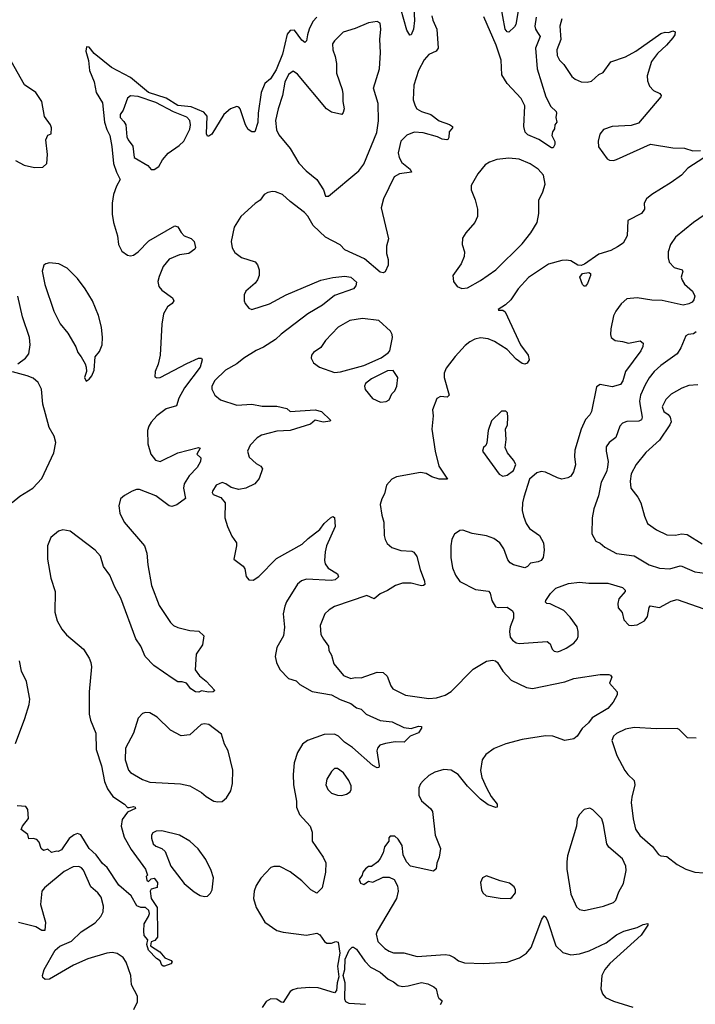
# Model space of a CAD drawing. Extents: x 1550320 to 1685906, y 509093 to 640511.
# Tile 510 of 532: x 1633044 to 1637618, y 629999 to 636668. Entities that reach past the tile are written whole.
import ezdxf

# ---------------------------------------------------------------- set-up
doc = ezdxf.new("R2010")
doc.units = 0

msp = doc.modelspace()

# ---------------------------------------------------------------- linework, layer by layer
at = {"layer": '0CON20XD'}
for points in [[(1635704.8, 636885), (1635716.8, 636663.2), (1635710, 636605), (1635695, 636566.2), (1635685, 636563.3), (1635665, 636596.2), (1635625, 636741.4)], [(1636430.6, 636795), (1636402.9, 636635), (1636395, 636618.8), (1636355, 636583.8), (1636345, 636586.7), (1636331.2, 636605), (1636300.4, 636775)], [(1635055, 636685.6), (1635028.9, 636655), (1635003.7, 636605), (1634992.5, 636565), (1634985.9, 636524.1), (1634975, 636514.3), (1634955, 636528.5), (1634905, 636597.3), (1634875, 636595.5), (1634855, 636569.5), (1634822.3, 636435), (1634780.6, 636329.4), (1634743.1, 636266.9), (1634704.2, 636235), (1634677.8, 636175), (1634657.6, 636035), (1634657.4, 635972.6), (1634635, 635908), (1634615, 635908.1), (1634591.1, 635925), (1634573.9, 635955), (1634537.6, 636065), (1634526.8, 636076.8), (1634515, 636079.2), (1634470.7, 636065), (1634425.9, 636025), (1634345, 635892.1), (1634325, 635878.5), (1634315, 635878.9), (1634309.2, 635895), (1634313, 636015), (1634291.2, 636041.2), (1634205, 636077.6), (1634115, 636087.4), (1634035, 636135.8), (1633915.7, 636175.7), (1633795, 636277.2), (1633664.9, 636344.9), (1633549.2, 636439.2), (1633515, 636482.5), (1633496.2, 636483.8), (1633492.2, 636455), (1633510.9, 636390.9), (1633517.6, 636325), (1633547.3, 636247.3), (1633562.7, 636175), (1633604.2, 636105), (1633619.1, 635975), (1633633.7, 635923.7), (1633654.7, 635885), (1633668.8, 635808.8), (1633679.1, 635695), (1633698.8, 635635), (1633724.6, 635585), (1633698.6, 635541.4), (1633679.1, 635485), (1633670.8, 635425), (1633671.2, 635351.2), (1633680, 635295), (1633705.3, 635205), (1633712.5, 635145), (1633735, 635101.4), (1633775, 635072.5), (1633795, 635068.9), (1633815, 635073.3), (1633845, 635095.6), (1633919.2, 635170.8), (1634095, 635271.2), (1634115.7, 635265.7), (1634137, 635227), (1634156.7, 635205), (1634205, 635186.7), (1634226, 635165), (1634233.8, 635125), (1634230, 635115), (1634190, 635085), (1634125, 635074.6), (1634055, 635045.5), (1634014.3, 634995.7), (1633988.3, 634928.3), (1633978.2, 634895), (1633985, 634860.8), (1634007.2, 634837.2), (1634078.6, 634785), (1634088.6, 634765), (1634075.8, 634745), (1634045, 634724.4), (1634016.8, 634675), (1634005.9, 634605), (1633995.6, 634395), (1633981.9, 634335), (1633960.8, 634285), (1633959.3, 634249.3), (1633972.3, 634242.3), (1633995, 634244.3), (1634175, 634340), (1634255, 634375.6), (1634275.7, 634375.7), (1634280, 634365), (1634266.5, 634315), (1634159.3, 634175), (1634121.8, 634105), (1634106.4, 634053.6), (1634035, 634032.5), (1633973.3, 633985), (1633935, 633942.9), (1633918.5, 633915), (1633910.4, 633885), (1633911.8, 633795), (1633932.1, 633725), (1633963.7, 633683.7), (1633995, 633675.4), (1634115, 633734.6), (1634255, 633770), (1634266.2, 633765), (1634242.5, 633725), (1634269.5, 633699.5), (1634268, 633675), (1634245.6, 633635), (1634192, 633578), (1634157.1, 633525), (1634153.6, 633495), (1634165.7, 633424.3), (1634108.6, 633381.4), (1634075, 633371.1), (1634055, 633374.5), (1633965, 633442.9), (1633855, 633486.6), (1633835, 633485.9), (1633805, 633474.2), (1633753.8, 633446.1), (1633727.6, 633422.4), (1633716.2, 633375), (1633722.3, 633325), (1633752.1, 633265), (1633888.2, 633105), (1633904.4, 633055), (1633912.3, 632975), (1633937.5, 632835), (1633989.4, 632699.4), (1634065, 632584.3), (1634085.3, 632565.3), (1634115, 632552.5), (1634195, 632530.8), (1634255.9, 632525.9), (1634290, 632495), (1634282.5, 632435), (1634238.3, 632371.7), (1634232.5, 632265), (1634262, 632225), (1634307.6, 632187.6), (1634366.1, 632123.9), (1634355, 632116.7), (1634323, 632113), (1634275, 632122.5), (1634256.1, 632113.9), (1634235, 632116.2), (1634203.3, 632135), (1634173.6, 632173.6), (1634145, 632183.3), (1634115, 632183.3), (1634082.7, 632202.7), (1633952, 632295), (1633894, 632354), (1633864.5, 632425), (1633831.1, 632475), (1633729.7, 632749.7), (1633687.8, 632825), (1633655, 632905.8), (1633611.1, 632965), (1633590, 633035), (1633555.5, 633075), (1633385, 633203.3), (1633335, 633213.8), (1633307.1, 633202.9), (1633255, 633160), (1633232.7, 633105), (1633232.1, 633015), (1633254.5, 632885.5), (1633283.3, 632795), (1633280.9, 632655), (1633297.3, 632597.3), (1633329.8, 632539.8), (1633361.1, 632501.1), (1633476.9, 632405), (1633514.5, 632344.5), (1633526, 632315), (1633529.4, 632285), (1633514, 632115), (1633514.7, 631964.7), (1633523.3, 631923.3), (1633560, 631835), (1633562.5, 631725), (1633597.5, 631615), (1633619.3, 631509.3), (1633638.8, 631458.8), (1633675, 631406), (1633753.8, 631355), (1633775, 631333.3), (1633785, 631333.3), (1633815, 631340), (1633826.7, 631335), (1633827.5, 631325), (1633775, 631300), (1633738.8, 631251.2), (1633731.8, 631205), (1633751.7, 631131.7), (1633797.6, 631047.6), (1633896, 630915), (1633910, 630875), (1633900, 630865), (1633905, 630840), (1633915, 630830), (1633935, 630850), (1633955, 630852.5), (1633978, 630825), (1633975, 630790), (1633935, 630780), (1633927.5, 630765), (1633934.3, 630715), (1633973.8, 630655), (1633976.7, 630475), (1633976.1, 630453.9), (1633958.3, 630431.7), (1633935, 630422.5), (1633930, 630395), (1633993.5, 630353.5), (1634026, 630315), (1634070, 630295), (1634075.6, 630285), (1634067.4, 630272.6), (1634025, 630258.1), (1634015, 630257.1), (1634005.4, 630265.4), (1633994.6, 630294.6), (1633969.8, 630309.8), (1633915.7, 630365), (1633905.7, 630405), (1633912.5, 630435), (1633886.4, 630465), (1633884.4, 630494.4)], [(1635834.6, 636694.6), (1635841.1, 636665), (1635867.8, 636605), (1635876.9, 636475), (1635864.1, 636455.9), (1635815, 636432.5), (1635783, 636397), (1635745, 636324), (1635712.3, 636225), (1635708.8, 636125), (1635720.5, 636085), (1635732.9, 636065), (1635765, 636046.7), (1635826.7, 636026.7), (1635885, 635983.8), (1635955, 635958), (1635973.3, 635945), (1635973.3, 635935), (1635952.1, 635907.9), (1635948.6, 635871.4), (1635943.3, 635856.7), (1635936.2, 635853.8), (1635905, 635858.1), (1635873.8, 635873.8), (1635775, 635902.9), (1635715, 635905.5), (1635665, 635886.9), (1635623.8, 635845), (1635607.3, 635767.3), (1635612.9, 635735), (1635632, 635702), (1635688.8, 635655), (1635696.7, 635635), (1635615.5, 635624.5), (1635578.8, 635605), (1635507.8, 635455), (1635492.2, 635395), (1635540, 635185), (1635527.1, 635135), (1635526.9, 635085), (1635538.6, 635045), (1635539.2, 635005), (1635519.3, 634960.7), (1635505, 634953.3), (1635485, 634957.5), (1635378.3, 635048.3), (1635245, 635110), (1635214.2, 635144.2), (1635113.8, 635195), (1635032, 635275), (1634995, 635337.5), (1634972.7, 635362.7), (1634875, 635436.2), (1634822.5, 635485), (1634775, 635503.3), (1634756.4, 635503.6), (1634725, 635498.8), (1634700, 635485), (1634671.2, 635445), (1634637.6, 635422.4), (1634541.9, 635335), (1634497.2, 635262.8), (1634476.4, 635165), (1634481.9, 635121.9), (1634501.3, 635091.3), (1634545, 635056.7), (1634638.9, 635028.9), (1634655, 635008.8), (1634664.5, 634974.5), (1634665.4, 634935), (1634655, 634905.8), (1634637.3, 634882.7), (1634575, 634830), (1634563.3, 634805), (1634563.8, 634765), (1634571.2, 634745), (1634595, 634713.3), (1634615, 634706), (1634735, 634744.5), (1634847.5, 634805), (1635083.9, 634903.9), (1635165, 634922), (1635245, 634930), (1635285, 634923.3), (1635325, 634890), (1635320, 634865), (1635304.1, 634845.9), (1635175, 634800), (1635094.4, 634735), (1634995, 634675.3), (1634815, 634538.2), (1634775, 634501.6), (1634695, 634451.2), (1634645, 634427.9), (1634561.4, 634375), (1634515, 634337.8), (1634437.1, 634295), (1634365.7, 634225), (1634345.8, 634185), (1634344, 634165), (1634366.2, 634125), (1634403.4, 634093.4), (1634515, 634057.5), (1634615, 634064.4), (1634685, 634051.3), (1634785, 634049.6), (1634852.5, 634035), (1634875, 634014.4), (1635045, 634025.6), (1635086.7, 634015), (1635147.5, 633955), (1635145, 633950), (1635097.7, 633942.3), (1635045, 633956.7), (1635011.9, 633928.1), (1634875, 633885.8), (1634785, 633880.6), (1634681.2, 633855), (1634651.4, 633835), (1634605, 633787.5), (1634585.8, 633745.8), (1634598, 633705), (1634645, 633662), (1634676.2, 633645), (1634687.5, 633625), (1634665, 633561.2), (1634635, 633524.3), (1634574.2, 633494.2), (1634527, 633487), (1634475, 633500.8), (1634440, 633525), (1634415, 633532.9), (1634375, 633516.2), (1634350, 633475), (1634348, 633465), (1634355, 633451.2), (1634405, 633432), (1634435.7, 633395), (1634431.9, 633295), (1634450.6, 633235), (1634480.9, 633170.9), (1634511.4, 633125), (1634512.9, 633105), (1634494.2, 633015), (1634557.9, 632967.9), (1634568.3, 632948.3), (1634577, 632897), (1634594.5, 632874.5), (1634625, 632871.9), (1634663.5, 632896.5), (1634781.9, 633018.1), (1634956, 633115), (1634996, 633155), (1635075, 633214.2), (1635105, 633255.8), (1635148, 633295), (1635165, 633303.8), (1635175, 633297.5), (1635178.9, 633235), (1635121.1, 633105), (1635111.9, 633065), (1635108.1, 633005), (1635112.8, 632982.8), (1635132.6, 632952.6), (1635196.7, 632915), (1635202.5, 632895), (1635180, 632875), (1635155, 632870), (1634985, 632878.2), (1634952.4, 632867.6), (1634925, 632845.7), (1634850.6, 632725), (1634838.5, 632695), (1634828.8, 632645), (1634836.8, 632553.2)], [(1635135, 635472.5), (1635341.1, 635645), (1635375, 635689.4), (1635463.1, 635905), (1635473, 635983), (1635471.3, 636101.3), (1635439.1, 636205), (1635479.1, 636335), (1635486.3, 636446.3), (1635482.2, 636535), (1635489.2, 636605), (1635483.8, 636645), (1635465, 636655.7), (1635405, 636646.7), (1635315, 636607.5), (1635235, 636583.1), (1635174.6, 636525.4), (1635161.9, 636505), (1635164.5, 636465), (1635179.3, 636419.3), (1635188.8, 636371.2), (1635188.2, 636305), (1635226.9, 636195), (1635231.9, 636165), (1635231.8, 636115), (1635240.6, 636065), (1635235, 636040), (1635225, 636026.7), (1635155, 636041.4), (1635121.4, 636065), (1634925, 636300), (1634895, 636319.2), (1634865, 636297.5), (1634838.9, 636245), (1634824.4, 636155), (1634793.6, 636065), (1634776.9, 635985), (1634782.7, 635922.7), (1634797.9, 635887.9), (1634875.3, 635795.3), (1634935, 635695.7), (1634982.9, 635645), (1635055.7, 635585), (1635100.8, 635515), (1635113.6, 635473.6), (1635135, 635472.5)], [(1636540.9, 636685), (1636531.2, 636625), (1636535.4, 636605), (1636550.4, 636580.4), (1636567.3, 636555), (1636536.7, 636475), (1636547.8, 636335), (1636605.3, 636145.3), (1636640.3, 636080.3), (1636675.8, 636045.8), (1636678.8, 636035), (1636673.3, 636005), (1636680, 635975), (1636666.7, 635955), (1636665, 635930), (1636652, 635908), (1636647.5, 635885), (1636666.4, 635843.6), (1636667, 635823), (1636655, 635800), (1636645, 635800), (1636557.8, 635857.8), (1636485, 635888.9), (1636466.2, 635906.2), (1636456.9, 635945), (1636464.7, 636085), (1636438.8, 636135), (1636344.4, 636235), (1636308.8, 636295), (1636302.9, 636395), (1636269.2, 636495), (1636186.7, 636686.7)], [(1636714.5, 636675), (1636701.2, 636625), (1636708.2, 636535), (1636680.9, 636465), (1636683.1, 636425), (1636699.2, 636395), (1636727.1, 636365), (1636783.4, 636283.4), (1636805, 636265.8), (1636846.6, 636246.6), (1636885, 636244.4), (1636915, 636251.9), (1636965, 636298.1), (1636995, 636310), (1637047, 636383), (1637145, 636417.5), (1637215.8, 636454.2), (1637385, 636575.7), (1637413.8, 636583.8), (1637438.3, 636581.7), (1637465, 636592.5), (1637482.5, 636585), (1637478.8, 636565), (1637465.8, 636545), (1637424.3, 636495), (1637361.4, 636438.6), (1637322.2, 636385), (1637292.6, 636287.4), (1637294.4, 636254.4), (1637307.9, 636217.9), (1637335, 636188), (1637378.3, 636168.3), (1637388, 636155), (1637384, 636145), (1637233.1, 635966.9), (1637185, 635950.8), (1637055, 635944.3), (1636996.7, 635925), (1636972.5, 635892.5), (1636960.8, 635845), (1636963, 635807), (1637022.5, 635725), (1637037.9, 635717.9), (1637065, 635715.5), (1637085, 635721.1), (1637315, 635826), (1637465, 635800), (1637545, 635798.8), (1637600.5, 635780.5), (1637653, 635783)], [(1633015, 635714.5), (1633075, 635683.6), (1633145, 635667.5), (1633201.7, 635668.3), (1633228, 635695), (1633231.9, 635755), (1633220, 635855), (1633234.2, 635885.8), (1633256.7, 635895), (1633258.8, 635935), (1633252.5, 635955), (1633212.7, 636012.7), (1633195, 636113.3), (1633153.8, 636175), (1633077, 636227), (1632965, 636423.3)], [(1633935, 635653.8), (1633955, 635654), (1633986, 635675), (1634010.5, 635719.5), (1634049.2, 635765), (1634124.3, 635815.7), (1634155.6, 635844.4), (1634195.7, 635925.7), (1634200.6, 635955), (1634195.6, 635985), (1634175, 636007.8), (1634085, 636043.1), (1633965, 636107.2), (1633845, 636147.3), (1633795, 636152.5), (1633774.3, 636135.7), (1633744.4, 636055), (1633724.2, 636025), (1633724.2, 636005), (1633749.6, 635979.6), (1633763.6, 635955), (1633770.5, 635875), (1633778.1, 635855), (1633810.9, 635810.9), (1633818, 635735), (1633911.7, 635681.7), (1633935, 635653.8)], [(1637675, 635732.5), (1637568.1, 635661.9), (1637524, 635615), (1637455.4, 635564.6), (1637324, 635485), (1637288, 635455), (1637271.2, 635425), (1637273.3, 635385), (1637254.2, 635355.8), (1637161.3, 635308.7), (1637157.5, 635205), (1637130.4, 635155), (1637090.8, 635129.2), (1637045.5, 635104.5), (1636965, 635080), (1636868, 635012), (1636845, 635003.5), (1636823.8, 635005), (1636775, 635034.2), (1636745, 635038.9), (1636715, 635036.7), (1636625, 635012.5), (1636487.9, 634922.1), (1636418.6, 634845), (1636369.7, 634770.3), (1636333.3, 634736.7), (1636282.5, 634705), (1636285, 634700), (1636315, 634701.2), (1636330.3, 634690.3), (1636435.7, 634465), (1636486.4, 634395), (1636492.5, 634365), (1636478.8, 634341.2), (1636465, 634336), (1636445, 634339.2), (1636405, 634370), (1636345, 634434.3), (1636257.9, 634487.9), (1636215, 634506.1), (1636165, 634512.5), (1636125, 634503.8), (1636092.7, 634487.3), (1636059.4, 634460.6), (1635992.2, 634387.8), (1635932.2, 634307.8), (1635918.1, 634275), (1635917.1, 634245), (1635951.2, 634125), (1635939.2, 634110.8), (1635893, 634117), (1635867.3, 634102.7), (1635840, 634025), (1635842.5, 633985), (1635834.4, 633895.6), (1635856.1, 633746.1), (1635882.2, 633645), (1635940, 633555), (1635883.3, 633555), (1635835, 633572.7), (1635795, 633595.3), (1635758.3, 633601.7), (1635595, 633571.5), (1635564.3, 633555), (1635526.7, 633515), (1635513.1, 633456.9), (1635495, 633424), (1635485.4, 633385), (1635495, 633312.5), (1635510, 633265), (1635511.9, 633175), (1635518.3, 633148.3), (1635530.9, 633120.9), (1635563.2, 633093.2), (1635625, 633074), (1635699.5, 633069.5), (1635712.7, 633062.7), (1635732.1, 633032.1), (1635755.5, 632945), (1635785.5, 632865), (1635786.7, 632843.3), (1635777.5, 632835), (1635765.5, 632834.5), (1635695, 632852.7), (1635635, 632850.9), (1635588.8, 632835), (1635535, 632801.4), (1635485, 632779.4), (1635445, 632745.7), (1635395, 632768.9), (1635175.8, 632694.2), (1635138.3, 632671.7), (1635110, 632645), (1635079.2, 632565), (1635084, 632505), (1635101.9, 632471.9)], [(1636038.3, 634848.3), (1636075, 634852.5), (1636165, 634901.2), (1636266.7, 634975), (1636445, 635150), (1636505.8, 635224.2), (1636546.7, 635295), (1636558, 635355), (1636558, 635445), (1636586.6, 635503.4), (1636602.7, 635555), (1636589.4, 635615), (1636554.2, 635655), (1636501.3, 635691.3), (1636425, 635724), (1636355, 635731.4), (1636275, 635721.4), (1636225, 635704.2), (1636194.5, 635685.5), (1636145.7, 635625), (1636100, 635545), (1636100, 635515), (1636127.2, 635447.2), (1636142.9, 635385), (1636143.1, 635353.1), (1636142.5, 635335), (1636125, 635293.8), (1636063.8, 635225), (1636042.3, 635187.7), (1636038.8, 635145), (1636056, 635095), (1636053.8, 635065), (1636032, 635015), (1635977.5, 634935), (1635980, 634895), (1636005, 634861.2), (1636038.3, 634848.3)], [(1637708, 635365), (1637605.5, 635295), (1637485, 635195.6), (1637450.6, 635145), (1637435.5, 635095), (1637434.5, 635054.5), (1637441.1, 635025), (1637475, 634990), (1637530, 634975), (1637534.3, 634965), (1637522.7, 634925), (1637528.2, 634905), (1637545.9, 634875.9), (1637599.4, 634829.4), (1637614.2, 634795.8), (1637609.1, 634770.9), (1637596.2, 634755), (1637575, 634742.9), (1637535, 634735.6), (1637395, 634766.2), (1637325, 634769.2), (1637225, 634784.5), (1637155, 634777.5), (1637115.5, 634744.5), (1637079.4, 634695), (1637065, 634663.3), (1637045.5, 634575), (1637043.6, 634535), (1637049.4, 634515), (1637075, 634495.6), (1637125, 634489.4), (1637165, 634476.9), (1637245, 634493.3), (1637265, 634477.5), (1637263.8, 634455), (1637248.6, 634425), (1637145, 634286), (1637126.9, 634223.1), (1637111.7, 634198.3), (1637055, 634180.8), (1636975, 634196.7), (1636949.3, 634180.7), (1636916.4, 634013.6), (1636905, 633991.2), (1636875, 633959.2), (1636844.8, 633895.2), (1636803.1, 633753.1), (1636800.5, 633710.5), (1636807.4, 633652.6), (1636793.7, 633606.3), (1636775, 633577.5), (1636755, 633564.4), (1636715, 633555.6), (1636685, 633564.4), (1636605, 633604.2), (1636575, 633608), (1636545, 633600), (1636496.2, 633555), (1636456.4, 633433.6), (1636448.2, 633395), (1636446.9, 633345), (1636454, 633305), (1636473.9, 633255), (1636495, 633221.1), (1636562.5, 633175), (1636590.6, 633125), (1636594.4, 633075), (1636587.1, 633025), (1636575, 633006.2), (1636555, 632996), (1636502.3, 632987.7), (1636482.5, 632965), (1636463.6, 632956.4), (1636387.5, 632975), (1636365, 632988.8), (1636348.8, 633008.8), (1636322.9, 633085), (1636295, 633124.4), (1636254.7, 633154.7), (1636205, 633172.2), (1636107.3, 633187.3), (1636045, 633210), (1636025, 633207.5), (1635987, 633183), (1635970.7, 633149.3), (1635963.3, 633105), (1635963.8, 633025), (1635973.9, 632956.1), (1635995, 632906.7), (1636025, 632862), (1636129.7, 632809.7), (1636217.7, 632797.7), (1636230, 632785), (1636240, 632735), (1636265, 632692.5), (1636285, 632687.5), (1636345, 632690), (1636380, 632665), (1636388.3, 632648.3), (1636388, 632615), (1636364.5, 632555.5), (1636360.6, 632525), (1636364.4, 632485), (1636381.4, 632465), (1636405, 632446.9), (1636425, 632442.7), (1636615, 632455.8), (1636635, 632440), (1636648.8, 632405), (1636661.7, 632391.7), (1636685, 632386.2), (1636705, 632392.5), (1636745, 632410.6), (1636795, 632444.4), (1636818.1, 632471.9), (1636825, 632490), (1636826.2, 632525), (1636818.5, 632555), (1636771.3, 632621.3), (1636727.3, 632667.3), (1636635, 632711.4), (1636612.5, 632715), (1636604, 632724), (1636606, 632735), (1636638, 632782), (1636675, 632818.1), (1636760.3, 632849.7), (1636835, 632859.1), (1636898, 632852), (1637025, 632851.5), (1637125, 632822.5), (1637142.5, 632805), (1637142.5, 632795), (1637100.8, 632745), (1637094.3, 632715), (1637096.9, 632685), (1637123.1, 632653.1), (1637133.4, 632603.4), (1637167.7, 632567.7), (1637185, 632564), (1637225, 632570), (1637275, 632597.1), (1637293.5, 632625), (1637305, 632687.5), (1637311.9, 632698.1), (1637375, 632687.8), (1637455, 632730), (1637495, 632740.8), (1637675, 632678.8)], [(1633495, 634220), (1633515, 634232.5), (1633533.3, 634255), (1633548.8, 634295), (1633554, 634385), (1633585, 634421.2), (1633601.5, 634465), (1633605.5, 634515), (1633597.3, 634585), (1633578, 634665), (1633536.7, 634765), (1633486.2, 634845), (1633435, 634914.4), (1633365, 634986.3), (1633309.2, 635015), (1633245, 635021.1), (1633220, 635015), (1633206.4, 635005), (1633196.7, 634965), (1633213.8, 634873.8), (1633274.7, 634694.7), (1633319.1, 634609.1), (1633369.4, 634545), (1633425, 634453.3), (1633437.5, 634415), (1633461.2, 634385), (1633487.7, 634337.7), (1633493.8, 634315), (1633496.7, 634285), (1633483.8, 634245), (1633495, 634220)], [(1636875, 634862.5), (1636865, 634862.5), (1636855, 634873.8), (1636836.5, 634925), (1636855, 634949.6), (1636896.8, 634956.8), (1636908.5, 634948.5), (1636908.5, 634935), (1636888.8, 634881.2), (1636875, 634862.5)], [(1633032.1, 634337.9), (1633084.4, 634375.6), (1633105.7, 634405), (1633115.6, 634465), (1633111.1, 634515), (1633063.4, 634655), (1633031.6, 634795)], [(1635175, 634278.8), (1635215, 634282.9), (1635375, 634326.2), (1635492.1, 634377.9), (1635539.2, 634410.8), (1635550.6, 634425), (1635567.1, 634515), (1635566.8, 634536.8), (1635555, 634558.8), (1635475, 634630), (1635365, 634644.2), (1635279.2, 634630.8), (1635200, 634585), (1635113.8, 634495), (1635082.7, 634447.3), (1635033.3, 634415), (1635020, 634395), (1635017.5, 634375), (1635032.5, 634345), (1635074.1, 634314.1), (1635175, 634278.8)], [(1637625, 634553.3), (1637605, 634540), (1637570, 634535), (1637555, 634526.7), (1637520.8, 634445), (1637495.4, 634404.6), (1637385, 634325.6), (1637340, 634285), (1637307, 634243), (1637277.9, 634195), (1637247.7, 634125), (1637240.8, 634085), (1637245, 634052), (1637259.4, 633975), (1637255, 633958.1), (1637235, 633948.4), (1637155, 633946.4), (1637125, 633934.3), (1637108.1, 633915), (1637081.2, 633838.8), (1637035, 633804.2), (1637015.7, 633775), (1637014.3, 633745), (1637028.1, 633675), (1637023.6, 633636.4), (1637016.4, 633605), (1636980, 633535), (1636963.9, 633443.9), (1636932, 633355), (1636920, 633295), (1636918.8, 633185), (1636945, 633136.7), (1636975, 633123.3), (1637006.7, 633095), (1637085, 633051.9), (1637205, 633036.5), (1637306.6, 632976.6), (1637375, 632953.8), (1637445, 632948.2), (1637515, 632968.9), (1637527.4, 632967.4), (1637615, 632929.2), (1637785, 632906.5)], [(1632992.8, 633397.2), (1633045, 633440.9), (1633133.6, 633495), (1633195, 633560.4), (1633275.8, 633735), (1633288, 633805), (1633277.3, 633847.3), (1633244.4, 633905), (1633217.6, 633997.6), (1633201, 634065), (1633192.1, 634165), (1633169.8, 634209.8), (1633135, 634240), (1633095, 634256.9), (1632995, 634282.9)], [(1635487, 634077), (1635525, 634082.5), (1635545, 634092.5), (1635563.3, 634135), (1635583.3, 634155), (1635598, 634185), (1635604.2, 634245), (1635572.7, 634292.7), (1635535, 634290), (1635425.6, 634235), (1635386, 634205), (1635378, 634185), (1635383, 634163), (1635431.7, 634101.7), (1635487, 634077)], [(1637635, 634194.4), (1637575, 634191.4), (1637527.6, 634172.4), (1637455, 634130.8), (1637419.2, 634095), (1637394.2, 634045), (1637406.2, 634015), (1637435, 633994.3), (1637448.9, 633975), (1637453.8, 633945), (1637446.7, 633923.3), (1637375, 633820.8), (1637282.7, 633737.3), (1637218.1, 633655), (1637185, 633593.3), (1637177.6, 633542.4), (1637182.2, 633495), (1637228.8, 633435), (1637248.8, 633395), (1637273.8, 633305), (1637295, 633256.2), (1637355, 633212), (1637425, 633180), (1637485, 633176.2), (1637525, 633185.8), (1637562.2, 633182.2), (1637665, 633119.2)], [(1636315, 633576.7), (1636345, 633583.3), (1636387.5, 633615), (1636402.5, 633655), (1636387.5, 633685), (1636347.5, 633735), (1636330.7, 633770.7), (1636336.7, 633825), (1636333.3, 633895), (1636346.4, 633923.6), (1636350, 633975), (1636346.7, 634005), (1636336.4, 634016.4), (1636306.4, 634016.4), (1636239.3, 633950.7), (1636216.7, 633885), (1636207, 633803), (1636200, 633785), (1636185, 633770), (1636177.5, 633745), (1636290.5, 633590.5), (1636315, 633576.7)], [(1634836.8, 632553.2), (1634830.9, 632495), (1634785.6, 632415), (1634773.8, 632355), (1634783.1, 632315), (1634805, 632266.9), (1634865, 632206.4), (1634915, 632190.4), (1634940, 632165), (1635025, 632118.7), (1635155, 632095.9), (1635214.3, 632064.3), (1635287, 632037), (1635325, 632007.5), (1635355, 631997.5), (1635388.8, 631965), (1635485, 631920.9), (1635565, 631911.9), (1635645, 631874.4), (1635695, 631868), (1635745, 631883.3), (1635765, 631880), (1635765, 631870), (1635745, 631837.5), (1635687.5, 631815), (1635647.5, 631775), (1635585.9, 631775.9), (1635520, 631765), (1635482.5, 631755), (1635466.2, 631735), (1635463.1, 631715), (1635477.5, 631615), (1635475, 631602.5), (1635465, 631600), (1635435, 631615.8), (1635298, 631738), (1635242.9, 631775), (1635203.1, 631815), (1635175, 631830), (1635105, 631826.4), (1634992, 631785), (1634959.1, 631760.9), (1634925.6, 631705), (1634902.2, 631635), (1634894.5, 631555), (1634897.1, 631485), (1634918.1, 631375), (1634917.5, 631335), (1634938.1, 631285), (1635011.5, 631205), (1635024.5, 631165), (1635024.6, 631104.6), (1635098.5, 630995), (1635117.1, 630957.1), (1635115.2, 630894.8), (1635092.8, 630787.2), (1635055, 630752.5), (1635015, 630773.8), (1634954.2, 630835), (1634875, 630897.5), (1634805, 630932), (1634765, 630932), (1634745, 630925.8), (1634675.7, 630854.3), (1634645.6, 630804.4), (1634631.9, 630765), (1634626.9, 630715), (1634645.5, 630655.5), (1634704.4, 630555), (1634785, 630498.9), (1634827.4, 630487.4), (1634985, 630467.5), (1635055, 630480), (1635075, 630470), (1635108.8, 630425), (1635124.4, 630414.4), (1635154.2, 630414.2), (1635185, 630424.3), (1635200.5, 630420.5), (1635210.4, 630345), (1635196.7, 630256.7), (1635204.3, 630185), (1635194.2, 630145), (1635188.3, 630091.7), (1635175, 630077.5), (1635065, 630111.1), (1635006, 630114), (1634922.7, 630107.3), (1634892.6, 630097.4), (1634875.8, 630085), (1634827.7, 630012.3), (1634815, 630014), (1634784.2, 630034.2), (1634745, 630036), (1634712.8, 630017.2), (1634685, 629978)], [(1635101.9, 632471.9), (1635133.8, 632425), (1635137.5, 632395), (1635155.7, 632365), (1635171.4, 632305), (1635235.5, 632225.5), (1635285, 632206.9), (1635315, 632213.3), (1635355, 632209.5), (1635465, 632249.4), (1635505, 632245.6), (1635531.1, 632221.1), (1635555.7, 632155.7), (1635570, 632135), (1635655, 632092.5), (1635815, 632070), (1635865, 632074.2), (1635925, 632092.9), (1635965, 632118), (1636115, 632270), (1636205, 632322.5), (1636245, 632330.8), (1636265, 632326), (1636278.8, 632315), (1636315, 632256.7), (1636372, 632195), (1636475, 632144.6), (1636515, 632139.3), (1636735.6, 632184.4), (1636795, 632205.7), (1636975, 632233.3), (1637033, 632233), (1637045, 632227.5), (1637052.5, 632215), (1637037.5, 632175), (1637090, 632115), (1637090, 632095), (1637062.5, 632045), (1637026.1, 632003.9), (1636920.3, 631939.7), (1636895, 631905.8), (1636852.1, 631867.9), (1636817.5, 631815), (1636795, 631797.5), (1636735, 631786.7), (1636654.5, 631814.5), (1636605, 631818.2), (1636445, 631793.4), (1636335, 631762.4), (1636257.2, 631732.8), (1636199.5, 631690.5), (1636174.6, 631655), (1636163.3, 631583.3), (1636172, 631535), (1636203.8, 631465), (1636235, 631406), (1636276, 631355), (1636277.5, 631335), (1636268.8, 631331.2), (1636215, 631351.4), (1636165, 631389.1), (1636077, 631477), (1636012.9, 631555), (1635965, 631584.4), (1635915, 631590.6), (1635855, 631571.4), (1635815, 631549.2), (1635775, 631513.8), (1635757.9, 631492.1), (1635747.1, 631465), (1635747.5, 631415), (1635765, 631378), (1635825, 631326), (1635839.4, 631305), (1635858.1, 631145), (1635894, 631055), (1635884, 630995), (1635869.2, 630955), (1635863.9, 630916.1), (1635845, 630902), (1635690, 630935), (1635662.5, 630965), (1635641.4, 631011.4), (1635634, 631074), (1635607, 631117), (1635585, 631137.5), (1635553, 631137), (1635543, 631127), (1635542.5, 631105), (1635513.8, 631065), (1635506, 631025), (1635485, 630986.7), (1635468.8, 630965), (1635425, 630932.5), (1635405, 630932.5), (1635385, 630917.5), (1635366.7, 630895), (1635362.5, 630875), (1635342.5, 630845), (1635350.7, 630820.7), (1635375, 630811.2), (1635405, 630832.5), (1635435, 630827.5), (1635505, 630861.2), (1635545, 630861.2), (1635580, 630845), (1635602.3, 630802.3), (1635605.8, 630765), (1635594.4, 630715), (1635463.3, 630495), (1635458.5, 630475), (1635469.5, 630425), (1635517, 630377), (1635545, 630358.6), (1635575, 630348.6), (1635645, 630348.1), (1635735, 630323.3), (1635925, 630335.5), (1635955, 630331.1), (1635986, 630316), (1636015, 630293.3), (1636055, 630279.1), (1636185, 630274.6), (1636344.5, 630285.5), (1636428.8, 630315), (1636476, 630345), (1636506.2, 630383.8), (1636580, 630575), (1636595, 630597.5), (1636605, 630592.5), (1636617.6, 630567.6), (1636674.5, 630395), (1636721.2, 630351.2), (1636774.6, 630334.6), (1636835, 630341.5), (1636899.5, 630360.5), (1637015, 630416), (1637085, 630469.2), (1637135, 630494.2), (1637225, 630519.2), (1637265, 630540), (1637297, 630547), (1637296.7, 630535), (1637251.7, 630468.3), (1637040, 630275), (1637005.6, 630235), (1636985.6, 630195), (1636978.9, 630105), (1636990, 630070), (1637011.2, 630045), (1637065, 630020), (1637195, 629979.1)], [(1633014.7, 631765.3), (1633079.2, 631935), (1633109.1, 632030.9), (1633112.7, 632065), (1633090, 632185), (1633057.3, 632255), (1633043.3, 632325)], [(1634385, 631370), (1634415, 631373.8), (1634445, 631397.5), (1634474, 631445), (1634484.3, 631495), (1634486.9, 631585), (1634455.8, 631715), (1634431.3, 631761.3), (1634409.3, 631829.3), (1634325, 631894), (1634295, 631899.2), (1634272.5, 631895), (1634195, 631823.8), (1634137.7, 631817.7), (1634065, 631856), (1633975, 631943.8), (1633925, 631973.8), (1633895, 631976.7), (1633875, 631970), (1633845, 631937.5), (1633814.3, 631835), (1633761.4, 631735), (1633758.6, 631655), (1633780, 631585), (1633795, 631568.6), (1633875, 631522.9), (1633925, 631503.3), (1634132.9, 631492.9), (1634195, 631478), (1634275, 631434), (1634305.7, 631405.7), (1634357.5, 631375), (1634385, 631370)], [(1637625, 631801.4), (1637565, 631804.2), (1637509.8, 631859.8), (1637495, 631866.9), (1637355, 631864.4), (1637205, 631874.5), (1637145, 631863.1), (1637085, 631832.9), (1637064.2, 631815), (1637052, 631785), (1637087.5, 631685), (1637142.2, 631582.2), (1637161.4, 631555), (1637204.4, 631514.4), (1637208.6, 631485), (1637187.5, 631402.5), (1637184.6, 631365), (1637196.7, 631255), (1637213.3, 631185), (1637241.7, 631141.7), (1637328.1, 631068.1), (1637368, 631015), (1637385, 631005.8), (1637425, 631000), (1637495.4, 630945.4), (1637555, 630915.6), (1637615, 630894.4), (1637675, 630890)], [(1635225, 631414.2), (1635257.7, 631422.3), (1635281.7, 631438.3), (1635288.8, 631455), (1635288.3, 631478.3), (1635272.5, 631515), (1635237.2, 631567.2), (1635195, 631595.8), (1635175, 631595.8), (1635154.6, 631575.4), (1635124.4, 631525), (1635117.5, 631485), (1635130.8, 631455), (1635155, 631430), (1635195, 631415.8), (1635225, 631414.2)], [(1633884.4, 630494.4), (1633886, 630545), (1633915.8, 630595), (1633922, 630615), (1633917.5, 630635), (1633895, 630656), (1633863.9, 630653.9), (1633836.1, 630666.1), (1633798.8, 630735), (1633715, 630806.2), (1633636, 630925), (1633603.8, 630953.8), (1633562, 631012), (1633514.1, 631055), (1633458.2, 631148.2), (1633435, 631157.1), (1633412.4, 631147.6), (1633378.3, 631121.7), (1633326.7, 631045), (1633305, 631033.3), (1633295, 631037.5), (1633258.3, 631028.3), (1633235, 631050), (1633205, 631040), (1633190, 631055), (1633176.7, 631096.7), (1633160, 631115), (1633135, 631122.5), (1633105, 631120), (1633099.3, 631149.3), (1633053, 631183), (1633062.5, 631205), (1633103, 631257), (1633099.2, 631319.2), (1633085, 631340), (1633027, 631343)], [(1636865, 630634.2), (1636995.6, 630664.4), (1637065, 630688.8), (1637081.2, 630705), (1637099.7, 630760.3), (1637131.7, 630818.3), (1637150, 630905), (1637148.9, 630935), (1637125.8, 630985), (1637033.7, 631063.7), (1637020, 631085), (1636997.4, 631217.4), (1636984.3, 631255), (1636925, 631316), (1636905, 631327.5), (1636865, 631318.8), (1636834.6, 631285.4), (1636819.2, 631255), (1636814.3, 631205), (1636753.6, 631005), (1636749.1, 630965), (1636748.9, 630915), (1636774.5, 630744.5), (1636815, 630660), (1636835, 630642), (1636855.8, 630635.8), (1636865, 630634.2)], [(1634295, 630728.8), (1634315, 630731.2), (1634335, 630751.2), (1634346.3, 630773.7), (1634356.5, 630855), (1634341.1, 630905), (1634305, 630980), (1634251.7, 631051.7), (1634195, 631104.3), (1634125, 631145.5), (1634005.8, 631174.2), (1633967.3, 631172.7), (1633945, 631160), (1633936.2, 631145), (1633935.8, 631125), (1633946.8, 631086.8), (1633965, 631069.2), (1634005.5, 631055.5), (1634029.2, 631035), (1634068.1, 630935), (1634157.2, 630817.2), (1634225, 630760), (1634265, 630736.2), (1634295, 630728.8)], [(1633817.1, 629965), (1633842.2, 630015), (1633840.9, 630055), (1633801.5, 630131.5), (1633796.3, 630193.7), (1633765, 630285.7), (1633745, 630316.7), (1633705, 630342.7), (1633669.8, 630349.8), (1633635, 630346.2), (1633505, 630308.2), (1633408, 630265), (1633245, 630170), (1633216.7, 630166.7), (1633201.7, 630181.7), (1633198.8, 630195), (1633210.8, 630235), (1633284.3, 630365.7), (1633315, 630392.5), (1633395, 630426.9), (1633460.2, 630489.8), (1633555, 630550), (1633594.3, 630595), (1633610, 630625), (1633611.8, 630665), (1633595.6, 630725), (1633573.1, 630755), (1633525.9, 630795.9), (1633475, 630908), (1633463.5, 630923.5), (1633445, 630933.1), (1633405, 630930.5), (1633345, 630898.9), (1633211.7, 630788.3), (1633194.3, 630765.7), (1633185.9, 630675.9), (1633219.2, 630555), (1633215, 630500), (1633195, 630498.8), (1633152.5, 630525), (1633035, 630552.5)], [(1636365, 630716.7), (1636375, 630722.5), (1636400, 630755), (1636400, 630775), (1636392.5, 630795), (1636360.5, 630820.5), (1636296.1, 630836.1), (1636205, 630870), (1636177.5, 630855), (1636163.8, 630825), (1636170, 630775), (1636180, 630755), (1636202.5, 630735), (1636297, 630717), (1636365, 630716.7)], [(1635385, 629997.8), (1635275, 630005.5), (1635251.8, 630015), (1635246.4, 630035), (1635247.1, 630145), (1635233.5, 630195), (1635244.6, 630235), (1635248.2, 630305), (1635275, 630365.8), (1635295, 630386), (1635305, 630386), (1635325, 630372.5), (1635381.7, 630291.7), (1635419.8, 630249.8), (1635485, 630217.3), (1635539.5, 630169.5), (1635575, 630152.2), (1635607.4, 630127.4), (1635635, 630120.5), (1635675, 630124.4), (1635765, 630146.9), (1635807.1, 630137.1), (1635848.3, 630118.3), (1635864.1, 630104.1), (1635874.1, 630054.1), (1635880.8, 630040.8), (1635902.5, 630025), (1635902.5, 630015), (1635890, 629995)]]:
    msp.add_lwpolyline(points, dxfattribs=at)

doc.saveas('drawing.dxf')
